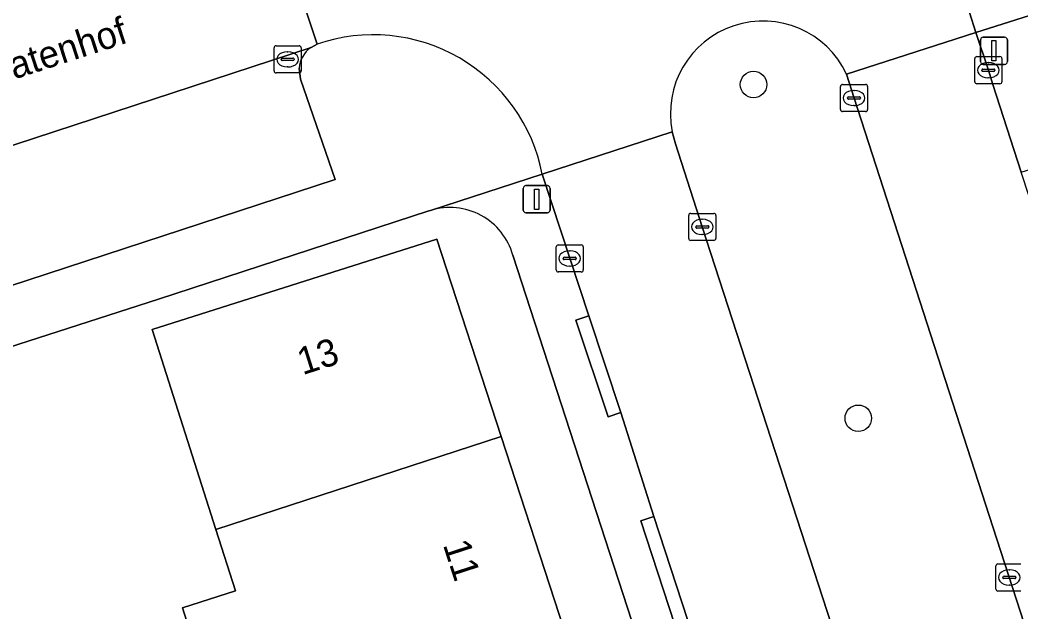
# Model space of a CAD drawing. Extents: x 159262 to 160143, y 383399 to 384319.
# Drawn here: x 159464.14 to 159501.03, y 383913.59 to 383935.42 of the extents above; entities that cross this region are included whole.
import ezdxf

# ---------------------------------------------------------------- set-up
doc = ezdxf.new("R2010")
doc.units = 0
for name, color, linetype in [('IMGEO_Boom', 7, 'Continuous'), ('IMGEO_Erf', 7, 'Continuous'), ('IMGEO_Groenvoorziening', 7, 'Continuous'), ('IMGEO_Kolk', 7, 'Continuous'), ('IMGEO_Lichtmast', 7, 'Continuous'), ('IMGEO_Muur', 7, 'Continuous'), ('IMGEO_Openbare_ruimte_label', 7, 'Continuous'), ('IMGEO_Pand', 7, 'Continuous'), ('IMGEO_Pand_nummerreeks', 7, 'Continuous'), ('IMGEO_Parkeervlak_open', 7, 'Continuous'), ('IMGEO_Rijbaan_lokaal_open', 7, 'Continuous'), ('IMGEO_Voetpad_open', 7, 'Continuous')]:
    doc.layers.add(name, color=color, linetype=linetype)

msp = doc.modelspace()

# ---------------------------------------------------------------- linework, layer by layer
at = {"layer": 'IMGEO_Boom'}
for centre in [(159491.176, 383933.039), (159495.036, 383920.734)]:
    msp.add_circle(centre, 0.489, dxfattribs=at)
at = {"layer": 'IMGEO_Erf'}
for points in [[(159479.272, 383928.398), (159479.207, 383928.377), (159469.24, 383925.131), (159459.63, 383922.023)], [(159482.934, 383881.126), (159480.661, 383888.114), (159479.946, 383890.312), (159477.795, 383889.628), (159476.232, 383894.545), (159473.96, 383901.693), (159471.688, 383908.84), (159471.642, 383908.983), (159470.127, 383913.748), (159472.076, 383914.368), (159471.355, 383916.636), (159469.013, 383924.002), (159479.508, 383927.338), (159481.873, 383920.064), (159484.191, 383912.931), (159486.51, 383905.797), (159488.828, 383898.666), (159491.15, 383891.524), (159493.465, 383884.4)], [(159500.099, 383872.008), (159500, 383872.313), (159482.305, 383926.747)]]:
    msp.add_lwpolyline(points, dxfattribs=at)
msp.add_arc((159479.983, 383926.093), 2.412, 15.7276, 107.1495, dxfattribs=at)
at = {"layer": 'IMGEO_Groenvoorziening'}
for points in [[(159513.316, 383875.623), (159513.238, 383875.992), (159513.009, 383876.629), (159506.951, 383895.276), (159500, 383916.735), (159494.88, 383932.541), (159494.602, 383933.425)], [(159488.178, 383931.3), (159488.299, 383930.857), (159489.285, 383927.789), (159494.989, 383910.203), (159499.83, 383895.339), (159500, 383894.812), (159506.082, 383875.964), (159506.782, 383873.85), (159506.91, 383873.565)]]:
    msp.add_lwpolyline(points, dxfattribs=at)
msp.add_arc((159491.519, 383931.971), 3.408, 25.2481, 191.3594, dxfattribs=at)
at = {"layer": 'IMGEO_Kolk'}
for p, q in [((159473.501, 383933.541), (159473.501, 383934.393)), ((159473.576, 383934.467), (159474.428, 383934.467)), ((159474.502, 383934.393), (159474.502, 383933.541)), ((159473.76, 383933.961), (159473.76, 383933.973)), ((159473.803, 383934.01), (159474.201, 383934.01)), ((159473.989, 383934.247), (159474.014, 383934.247)), ((159474.244, 383933.973), (159474.244, 383933.961)), ((159499.329, 383933.141), (159499.329, 383933.993)), ((159499.404, 383934.067), (159500.256, 383934.067)), ((159500.33, 383933.993), (159500.33, 383933.141)), ((159474.198, 383933.924), (159473.8, 383933.924)), ((159474.012, 383933.687), (159473.987, 383933.687)), ((159499.631, 383933.61), (159500.029, 383933.61)), ((159499.817, 383933.847), (159499.842, 383933.847)), ((159474.428, 383933.467), (159473.576, 383933.467)), ((159499.588, 383933.561), (159499.588, 383933.573)), ((159500.026, 383933.524), (159499.628, 383933.524)), ((159499.84, 383933.287), (159499.815, 383933.287)), ((159500.072, 383933.573), (159500.072, 383933.561)), ((159494.378, 383932.115), (159494.378, 383932.967)), ((159494.453, 383933.041), (159495.305, 383933.041)), ((159495.379, 383932.967), (159495.379, 383932.115)), ((159500.256, 383933.067), (159499.404, 383933.067)), ((159494.637, 383932.535), (159494.637, 383932.547)), ((159495.075, 383932.498), (159494.677, 383932.498)), ((159494.68, 383932.584), (159495.078, 383932.584)), ((159494.866, 383932.821), (159494.891, 383932.821)), ((159495.121, 383932.547), (159495.121, 383932.535)), ((159494.889, 383932.261), (159494.864, 383932.261)), ((159495.305, 383932.041), (159494.453, 383932.041)), ((159488.785, 383927.363), (159488.785, 383928.215)), ((159488.86, 383928.289), (159489.712, 383928.289)), ((159489.273, 383928.069), (159489.298, 383928.069)), ((159489.786, 383928.215), (159489.786, 383927.363)), ((159489.044, 383927.783), (159489.044, 383927.795)), ((159489.482, 383927.746), (159489.084, 383927.746)), ((159489.087, 383927.832), (159489.485, 383927.832)), ((159489.528, 383927.795), (159489.528, 383927.783)), ((159489.296, 383927.509), (159489.271, 383927.509)), ((159483.9, 383926.201), (159483.9, 383927.053)), ((159483.975, 383927.127), (159484.827, 383927.127)), ((159484.901, 383927.053), (159484.901, 383926.201)), ((159489.712, 383927.289), (159488.86, 383927.289)), ((159484.159, 383926.621), (159484.159, 383926.633)), ((159484.202, 383926.67), (159484.6, 383926.67)), ((159484.388, 383926.907), (159484.413, 383926.907)), ((159484.643, 383926.633), (159484.643, 383926.621)), ((159484.597, 383926.584), (159484.199, 383926.584)), ((159484.411, 383926.347), (159484.386, 383926.347)), ((159484.827, 383926.127), (159483.975, 383926.127)), ((159500.105, 383914.438), (159500.105, 383915.29)), ((159500.18, 383915.364), (159501.032, 383915.364)), ((159500.364, 383914.858), (159500.364, 383914.87)), ((159500.802, 383914.821), (159500.404, 383914.821)), ((159500.407, 383914.907), (159500.805, 383914.907)), ((159500.593, 383915.144), (159500.618, 383915.144)), ((159500.848, 383914.87), (159500.848, 383914.858)), ((159500.616, 383914.584), (159500.591, 383914.584)), ((159501.032, 383914.364), (159500.18, 383914.364))]:
    msp.add_line(p, q, dxfattribs=at)
for points in [[(159473.501, 383933.541), (159473.501, 383934.393)], [(159473.576, 383934.467), (159474.428, 383934.467)], [(159474.502, 383934.393), (159474.502, 383933.541)], [(159499.329, 383933.141), (159499.329, 383933.993)], [(159499.404, 383934.067), (159500.256, 383934.067)], [(159500.33, 383933.993), (159500.33, 383933.141)], [(159474.428, 383933.467), (159473.576, 383933.467)], [(159494.378, 383932.115), (159494.378, 383932.967)], [(159494.453, 383933.041), (159495.305, 383933.041)], [(159495.379, 383932.967), (159495.379, 383932.115)], [(159500.256, 383933.067), (159499.404, 383933.067)], [(159495.305, 383932.041), (159494.453, 383932.041)], [(159488.785, 383927.363), (159488.785, 383928.215)], [(159488.86, 383928.289), (159489.712, 383928.289)], [(159489.786, 383928.215), (159489.786, 383927.363)], [(159483.9, 383926.201), (159483.9, 383927.053)], [(159483.975, 383927.127), (159484.827, 383927.127)], [(159484.901, 383927.053), (159484.901, 383926.201)], [(159489.712, 383927.289), (159488.86, 383927.289)], [(159484.827, 383926.127), (159483.975, 383926.127)], [(159500.105, 383914.438), (159500.105, 383915.29)], [(159500.18, 383915.364), (159501.032, 383915.364)], [(159501.032, 383914.364), (159500.18, 383914.364)]]:
    msp.add_lwpolyline(points, dxfattribs=at)
for centre, radius, start, end in [((159473.578, 383934.391), 0.0765, 91.552, 178.448), ((159473.578, 383934.391), 0.0765, 91.552, 178.448), ((159474.426, 383934.391), 0.0765, 1.552, 88.448), ((159474.426, 383934.391), 0.0765, 1.552, 88.448), ((159473.8, 383933.97), 0.0403, 85.8775, 175.7526), ((159474.205, 383933.972), 0.0386, 1.7309, 96.639), ((159499.406, 383933.991), 0.0765, 91.552, 178.448), ((159499.406, 383933.991), 0.0765, 91.552, 178.448), ((159500.254, 383933.991), 0.0765, 1.552, 88.448), ((159500.254, 383933.991), 0.0765, 1.552, 88.448), ((159473.797, 383933.96), 0.0366, 178.938, 274.7102), ((159474.201, 383933.967), 0.043, 264.8664, 352.4533), ((159499.628, 383933.57), 0.0403, 85.8775, 175.7526), ((159500.033, 383933.572), 0.0386, 1.7309, 96.639), ((159473.578, 383933.543), 0.0765, 181.552, 268.448), ((159473.578, 383933.543), 0.0765, 181.552, 268.448), ((159474.426, 383933.543), 0.0765, 271.552, 358.448), ((159474.426, 383933.543), 0.0765, 271.552, 358.448), ((159499.625, 383933.56), 0.0366, 178.938, 274.7102), ((159500.029, 383933.567), 0.043, 264.8664, 352.4533), ((159494.455, 383932.965), 0.0765, 91.552, 178.448), ((159494.455, 383932.965), 0.0765, 91.552, 178.448), ((159495.303, 383932.965), 0.0765, 1.552, 88.448), ((159495.303, 383932.965), 0.0765, 1.552, 88.448), ((159499.406, 383933.143), 0.0765, 181.552, 268.448), ((159499.406, 383933.143), 0.0765, 181.552, 268.448), ((159500.254, 383933.143), 0.0765, 271.552, 358.448), ((159500.254, 383933.143), 0.0765, 271.552, 358.448), ((159494.677, 383932.544), 0.0403, 85.8775, 175.7526), ((159494.674, 383932.534), 0.0366, 178.938, 274.7102), ((159495.078, 383932.541), 0.043, 264.8664, 352.4533), ((159495.082, 383932.546), 0.0386, 1.7309, 96.639), ((159494.455, 383932.117), 0.0765, 181.552, 268.448), ((159494.455, 383932.117), 0.0765, 181.552, 268.448), ((159495.303, 383932.117), 0.0765, 271.552, 358.448), ((159495.303, 383932.117), 0.0765, 271.552, 358.448), ((159488.862, 383928.213), 0.0765, 91.552, 178.448), ((159488.862, 383928.213), 0.0765, 91.552, 178.448), ((159489.71, 383928.213), 0.0765, 1.552, 88.448), ((159489.71, 383928.213), 0.0765, 1.552, 88.448), ((159489.084, 383927.792), 0.0403, 85.8775, 175.7526), ((159489.081, 383927.782), 0.0366, 178.938, 274.7102), ((159489.485, 383927.789), 0.043, 264.8664, 352.4533), ((159489.489, 383927.794), 0.0386, 1.7309, 96.639), ((159488.862, 383927.365), 0.0765, 181.552, 268.448), ((159488.862, 383927.365), 0.0765, 181.552, 268.448), ((159489.71, 383927.365), 0.0765, 271.552, 358.448), ((159489.71, 383927.365), 0.0765, 271.552, 358.448), ((159483.977, 383927.051), 0.0765, 91.552, 178.448), ((159483.977, 383927.051), 0.0765, 91.552, 178.448), ((159484.825, 383927.051), 0.0765, 1.552, 88.448), ((159484.825, 383927.051), 0.0765, 1.552, 88.448), ((159484.199, 383926.63), 0.0403, 85.8775, 175.7526), ((159484.196, 383926.62), 0.0366, 178.938, 274.7102), ((159484.6, 383926.627), 0.043, 264.8664, 352.4533), ((159484.604, 383926.632), 0.0386, 1.7309, 96.639), ((159483.977, 383926.203), 0.0765, 181.552, 268.448), ((159483.977, 383926.203), 0.0765, 181.552, 268.448), ((159484.825, 383926.203), 0.0765, 271.552, 358.448), ((159484.825, 383926.203), 0.0765, 271.552, 358.448), ((159500.182, 383915.288), 0.0765, 91.552, 178.448), ((159500.182, 383915.288), 0.0765, 91.552, 178.448), ((159500.404, 383914.867), 0.0403, 85.8775, 175.7526), ((159500.401, 383914.857), 0.0366, 178.938, 274.7102), ((159500.805, 383914.864), 0.043, 264.8664, 352.4533), ((159500.809, 383914.869), 0.0386, 1.7309, 96.639), ((159500.182, 383914.44), 0.0765, 181.552, 268.448), ((159500.182, 383914.44), 0.0765, 181.552, 268.448)]:
    msp.add_arc(centre, radius, start, end, dxfattribs=at)
for centre, major_axis, ratio, start_param, end_param in [((159473.988, 383933.967), (-0.387, 0.002), 0.722429, 4.712389, 7.853982), ((159474.013, 383933.967), (-0.39, 0.002), 0.717154, 1.570796, 4.712389), ((159499.816, 383933.567), (-0.387, 0.002), 0.722429, 4.712389, 7.853982), ((159499.841, 383933.567), (-0.39, 0.002), 0.717154, 1.570796, 4.712389), ((159494.865, 383932.541), (-0.387, 0.002), 0.722429, 4.712389, 7.853982), ((159494.89, 383932.541), (-0.39, 0.002), 0.717154, 1.570796, 4.712389), ((159489.272, 383927.789), (-0.387, 0.002), 0.722429, 4.712389, 7.853982), ((159489.297, 383927.789), (-0.39, 0.002), 0.717154, 1.570796, 4.712389), ((159484.387, 383926.627), (-0.387, 0.002), 0.722429, 4.712389, 7.853982), ((159484.412, 383926.627), (-0.39, 0.002), 0.717154, 1.570796, 4.712389), ((159500.592, 383914.864), (-0.387, 0.002), 0.722429, 4.712389, 7.853982), ((159500.617, 383914.864), (-0.39, 0.002), 0.717154, 1.570796, 4.712389)]:
    msp.add_ellipse(centre, major_axis=major_axis, ratio=ratio, start_param=start_param, end_param=end_param, dxfattribs=at)
at = {"layer": 'IMGEO_Lichtmast'}
for p, q in [((159499.64, 383934.782), (159500.43, 383934.782)), ((159500.43, 383934.782), (159499.64, 383934.782)), ((159499.54, 383933.882), (159499.54, 383934.682)), ((159499.54, 383934.682), (159499.54, 383933.882)), ((159500.53, 383934.682), (159500.53, 383933.882)), ((159500.53, 383933.882), (159500.53, 383934.682)), ((159500.43, 383933.782), (159499.64, 383933.782)), ((159499.64, 383933.782), (159500.43, 383933.782)), ((159482.686, 383928.411), (159482.686, 383929.211)), ((159482.686, 383929.211), (159482.686, 383928.411)), ((159482.786, 383929.311), (159483.576, 383929.311)), ((159483.576, 383929.311), (159482.786, 383929.311)), ((159483.676, 383929.211), (159483.676, 383928.411)), ((159483.676, 383928.411), (159483.676, 383929.211)), ((159483.576, 383928.311), (159482.786, 383928.311)), ((159482.786, 383928.311), (159483.576, 383928.311))]:
    msp.add_line(p, q, dxfattribs=at)
for points in [[(159499.96, 383934.657), (159500.11, 383934.657), (159500.11, 383933.907), (159499.96, 383933.907), (159499.96, 383934.657)], [(159483.106, 383929.186), (159483.256, 383929.186), (159483.256, 383928.436), (159483.106, 383928.436), (159483.106, 383929.186)]]:
    msp.add_lwpolyline(points, dxfattribs=at)
for centre, start, end in [((159499.64, 383934.682), 90, 180), ((159499.64, 383934.682), 90, 180), ((159500.43, 383934.682), 0, 90), ((159500.43, 383934.682), 360, 90), ((159499.64, 383933.882), 180, 270), ((159499.64, 383933.882), 180, 270), ((159500.43, 383933.882), 270, 0), ((159500.43, 383933.882), 270, 0), ((159482.786, 383929.211), 90, 180), ((159482.786, 383929.211), 90, 180), ((159483.576, 383929.211), 0, 90), ((159483.576, 383929.211), 360, 90), ((159482.786, 383928.411), 180, 270), ((159482.786, 383928.411), 180, 270), ((159483.576, 383928.411), 270, 0), ((159483.576, 383928.411), 270, 0)]:
    msp.add_arc(centre, 0.1, start, end, dxfattribs=at)
at = {"layer": 'IMGEO_Muur'}
msp.add_lwpolyline([(159469.24, 383925.131), (159459.63, 383922.023)], dxfattribs=at)
at = {"layer": 'IMGEO_Pand'}
for points in [[(159471.355, 383916.636), (159481.873, 383920.064), (159479.508, 383927.338), (159469.013, 383924.002)], [(159471.355, 383916.636), (159472.076, 383914.368), (159470.127, 383913.748), (159471.642, 383908.983), (159471.688, 383908.84), (159484.191, 383912.931), (159481.873, 383920.064)]]:
    msp.add_lwpolyline(points, close=True, dxfattribs=at)
at = {"layer": 'IMGEO_Parkeervlak_open'}
for points in [[(159474.866, 383934.409), (159434.102, 383921.04), (159432.809, 383920.615)], [(159456.938, 383927.198), (159458.082, 383923.743), (159475.754, 383929.535), (159474.481, 383933.235), (159474.423, 383933.638)]]:
    msp.add_lwpolyline(points, dxfattribs=at)
msp.add_arc((159475.461, 383933.554), 1.042, 124.8503, 175.3882, dxfattribs=at)
at = {"layer": 'IMGEO_Rijbaan_lokaal_open'}
for points in [[(159502.557, 383943.33), (159500.665, 383949.135), (159500, 383948.919), (159473.186, 383940.231), (159475.089, 383934.528)], [(159494.602, 383933.425), (159499.362, 383934.96), (159499.137, 383935.691)], [(159506.082, 383875.964), (159500, 383894.812), (159499.83, 383895.339), (159494.989, 383910.203), (159489.285, 383927.789), (159488.299, 383930.857), (159488.178, 383931.3), (159483.388, 383929.732), (159485.105, 383924.506), (159486.289, 383920.948), (159487.499, 383917.108), (159489.369, 383911.393), (159492.144, 383902.843), (159493.991, 383897.106), (159496.792, 383888.498), (159498.657, 383882.774)], [(159483.388, 383929.732), (159488.178, 383931.3)]]:
    msp.add_lwpolyline(points, dxfattribs=at)
for points in [[(159434.102, 383921.04), (159474.866, 383934.409), (159475.089, 383934.528), (159473.186, 383940.231), (159436.366, 383928.301), (159433.093, 383927.064), (159432.248, 383926.774)], [(159512.685, 383893.898), (159511.695, 383897.062), (159509.941, 383902.365), (159508.082, 383908.102), (159505.376, 383916.455), (159505.289, 383916.639), (159503.456, 383922.4), (159502.214, 383926.219), (159501.036, 383929.802), (159500, 383933.034), (159499.829, 383933.567), (159499.362, 383934.96), (159494.602, 383933.425), (159494.88, 383932.541), (159500, 383916.735), (159506.951, 383895.276), (159513.009, 383876.629), (159513.238, 383875.992), (159513.316, 383875.623), (159518.132, 383877.248), (159517.878, 383877.993), (159517.094, 383880.482), (159515.888, 383884.058), (159514.565, 383888.168)]]:
    msp.add_lwpolyline(points, close=True, dxfattribs=at)
for centre, radius, start, end in [((159491.519, 383931.971), 3.408, 25.2481, 191.3594), ((159477.154, 383928.522), 6.351, 10.9802, 108.9724)]:
    msp.add_arc(centre, radius, start, end, dxfattribs=at)
at = {"layer": 'IMGEO_Voetpad_open'}
for points in [[(159499.137, 383935.691), (159499.362, 383934.96), (159504.799, 383936.691)], [(159504.799, 383936.691), (159499.362, 383934.96), (159499.829, 383933.567), (159500, 383933.034), (159501.036, 383929.802), (159501.468, 383929.942), (159502.638, 383926.377), (159502.214, 383926.219), (159503.456, 383922.4), (159503.886, 383922.534), (159505.727, 383916.796), (159505.289, 383916.639), (159505.376, 383916.455), (159508.082, 383908.102), (159508.512, 383908.231), (159510.361, 383902.497), (159509.941, 383902.365), (159511.695, 383897.062), (159512.685, 383893.898), (159513.103, 383894.022), (159514.96, 383888.332), (159514.565, 383888.168), (159515.888, 383884.058)], [(159475.089, 383934.528), (159474.866, 383934.409)], [(159474.423, 383933.638), (159474.481, 383933.235), (159475.754, 383929.535), (159458.082, 383923.743), (159456.938, 383927.198)], [(159447.546, 383918.094), (159455.725, 383920.751), (159458.679, 383921.715), (159459.63, 383922.023), (159469.24, 383925.131), (159479.207, 383928.377), (159479.272, 383928.398), (159483.388, 383929.732)], [(159493.991, 383897.106), (159493.516, 383896.953), (159491.669, 383902.69), (159492.144, 383902.843), (159489.369, 383911.393), (159488.894, 383911.238), (159487.024, 383916.953), (159487.499, 383917.108), (159486.289, 383920.948), (159485.815, 383920.791), (159484.631, 383924.349), (159485.105, 383924.506), (159483.388, 383929.732), (159479.272, 383928.398)], [(159482.305, 383926.747), (159500, 383872.313), (159500.099, 383872.008)]]:
    msp.add_lwpolyline(points, dxfattribs=at)
for points in [[(159486.289, 383920.948), (159485.105, 383924.506), (159484.631, 383924.349), (159485.815, 383920.791)], [(159487.499, 383917.108), (159487.024, 383916.953), (159488.894, 383911.238), (159489.369, 383911.393)]]:
    msp.add_lwpolyline(points, close=True, dxfattribs=at)
for centre, radius, start, end in [((159477.154, 383928.522), 6.351, 10.9802, 108.9724), ((159475.461, 383933.554), 1.042, 124.8503, 175.3882), ((159479.983, 383926.093), 2.412, 15.7276, 107.1495)]:
    msp.add_arc(centre, radius, start, end, dxfattribs=at)

# ---------------------------------------------------------------- texts
at = {"layer": 'IMGEO_Openbare_ruimte_label'}
msp.add_text('Batenhof', height=1, rotation=17.9456, dxfattribs=at).set_placement((159463.075, 383932.948))
at = {"layer": 'IMGEO_Pand_nummerreeks'}
for s, rotation, p in [('13', 17.6337, (159474.553, 383922.321)), ('11', 288.0071, (159479.72, 383916.074))]:
    msp.add_text(s, height=1, rotation=rotation, dxfattribs=at).set_placement(p)

doc.saveas('drawing.dxf')
